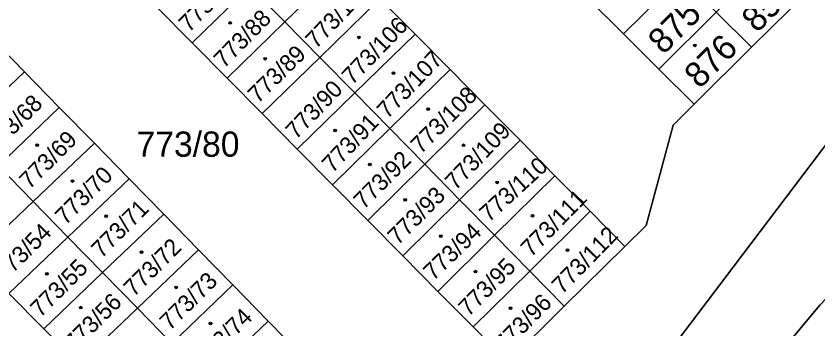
# Model space of a CAD drawing. Extents: x -598233 to -596890, y -1157848 to -1156431.
# Drawn here: x -597170.9 to -597116.8, y -1157052.2 to -1157031.1 of the extents above; entities that cross this region are included whole.
import ezdxf

# ---------------------------------------------------------------- set-up
doc = ezdxf.new("R2010")
doc.units = 0
for name, color, linetype in [('Level 1', 7, 'Continuous'), ('Level 4', 7, 'Continuous'), ('Level 5', 7, 'Continuous'), ('Level 60', 7, 'Continuous'), ('Vrstva 60', 7, 'Continuous')]:
    doc.layers.add(name, color=color, linetype=linetype)

msp = doc.modelspace()

# ---------------------------------------------------------------- linework, layer by layer
at = {"layer": 'Level 1'}
for points in [[(-597031.87, -1156956.4), (-597115.9, -1157039.29), (-597153.51, -1157088.92)], [(-597127.01, -1157063), (-597116.64, -1157050.56), (-597100.6, -1157033.78), (-597032.81, -1156966.81), (-597027.34, -1156960.98)], [(-597152.77, -1157031.45), (-597148.7, -1157027.49)], [(-597126.03, -1157028.44), (-597129.9, -1157032.26)], [(-597159.03, -1157032.87), (-597155.12, -1157029.06)], [(-597155.12, -1157029.06), (-597152.77, -1157031.45)], [(-597117.37, -1157029.33), (-597121.25, -1157033.17)], [(-597146.34, -1157029.88), (-597150.41, -1157033.85)], [(-597146.34, -1157029.88), (-597143.96, -1157032.28)], [(-597132.29, -1157029.89), (-597129.9, -1157032.26)], [(-597161.39, -1157030.48), (-597159.03, -1157032.87)], [(-597123.63, -1157030.81), (-597127.51, -1157034.64)], [(-597121.25, -1157033.17), (-597123.63, -1157030.81)], [(-597152.77, -1157031.45), (-597156.67, -1157035.25)], [(-597150.41, -1157033.85), (-597152.77, -1157031.45)], [(-597172.7, -1157032.42), (-597170.35, -1157034.82)], [(-597148.04, -1157036.25), (-597143.96, -1157032.28)], [(-597143.96, -1157032.28), (-597141.61, -1157034.66)], [(-597129.9, -1157032.26), (-597127.51, -1157034.64)], [(-597159.03, -1157032.87), (-597156.67, -1157035.25)], [(-597121.25, -1157033.17), (-597125.12, -1157037.01)], [(-597154.3, -1157037.64), (-597150.41, -1157033.85)], [(-597150.41, -1157033.85), (-597148.04, -1157036.25)], [(-597127.51, -1157034.64), (-597125.12, -1157037.01)], [(-597174.48, -1157038.77), (-597170.35, -1157034.82)], [(-597170.35, -1157034.82), (-597168, -1157037.22)], [(-597141.61, -1157034.66), (-597145.68, -1157038.65)], [(-597141.61, -1157034.66), (-597139.25, -1157037.05)], [(-597156.67, -1157035.25), (-597154.3, -1157037.64)], [(-597148.04, -1157036.25), (-597151.93, -1157040.04)], [(-597145.68, -1157038.65), (-597148.04, -1157036.25)], [(-597168, -1157037.22), (-597172.13, -1157041.17)], [(-597168, -1157037.22), (-597165.63, -1157039.64)], [(-597143.32, -1157041.06), (-597139.25, -1157037.05)], [(-597139.25, -1157037.05), (-597136.88, -1157039.44)], [(-597129.8, -1157046.61), (-597128.37, -1157045.2), (-597126.53, -1157038.43), (-597125.12, -1157037.01)], [(-597154.3, -1157037.64), (-597151.93, -1157040.04)], [(-597149.55, -1157042.44), (-597145.68, -1157038.65)], [(-597145.68, -1157038.65), (-597143.32, -1157041.06)], [(-597136.88, -1157039.44), (-597140.96, -1157043.46)], [(-597136.88, -1157039.44), (-597134.52, -1157041.83)], [(-597169.77, -1157043.58), (-597165.63, -1157039.64)], [(-597165.63, -1157039.64), (-597163.27, -1157042.05)], [(-597151.93, -1157040.04), (-597149.55, -1157042.44)], [(-597143.32, -1157041.06), (-597147.17, -1157044.85)], [(-597140.96, -1157043.46), (-597143.32, -1157041.06)], [(-597169.77, -1157043.58), (-597172.13, -1157041.17)], [(-597167.41, -1157045.98), (-597163.27, -1157042.05)], [(-597163.27, -1157042.05), (-597160.94, -1157044.43)], [(-597138.6, -1157045.85), (-597134.52, -1157041.83)], [(-597134.52, -1157041.83), (-597132.15, -1157044.23)], [(-597149.55, -1157042.44), (-597147.17, -1157044.85)], [(-597173.78, -1157047.4), (-597169.77, -1157043.58)], [(-597167.41, -1157045.98), (-597169.77, -1157043.58)], [(-597144.8, -1157047.24), (-597140.96, -1157043.46)], [(-597140.96, -1157043.46), (-597138.6, -1157045.85)], [(-597132.15, -1157044.23), (-597136.23, -1157048.26)], [(-597132.15, -1157044.23), (-597129.8, -1157046.61)], [(-597165.07, -1157048.37), (-597160.94, -1157044.43)], [(-597160.94, -1157044.43), (-597158.6, -1157046.82)], [(-597147.17, -1157044.85), (-597144.8, -1157047.24)], [(-597171.41, -1157049.78), (-597167.41, -1157045.98)], [(-597167.41, -1157045.98), (-597165.07, -1157048.37)], [(-597138.6, -1157045.85), (-597142.43, -1157049.63)], [(-597136.23, -1157048.26), (-597138.6, -1157045.85)], [(-597158.6, -1157046.82), (-597162.72, -1157050.76)], [(-597158.6, -1157046.82), (-597156.28, -1157049.19)], [(-597133.89, -1157050.64), (-597129.8, -1157046.61)], [(-597144.8, -1157047.24), (-597142.43, -1157049.63)], [(-597165.07, -1157048.37), (-597169.05, -1157052.16)], [(-597162.72, -1157050.76), (-597165.07, -1157048.37)], [(-597140.05, -1157052.03), (-597136.23, -1157048.26)], [(-597136.23, -1157048.26), (-597133.89, -1157050.64)], [(-597156.28, -1157049.19), (-597160.39, -1157053.14)], [(-597156.28, -1157049.19), (-597153.88, -1157051.64)], [(-597171.41, -1157049.78), (-597169.05, -1157052.16)], [(-597142.43, -1157049.63), (-597140.05, -1157052.03)], [(-597166.68, -1157054.55), (-597162.72, -1157050.76)], [(-597162.72, -1157050.76), (-597160.39, -1157053.14)], [(-597137.71, -1157054.4), (-597133.89, -1157050.64)], [(-597158.01, -1157055.57), (-597153.88, -1157051.64)], [(-597153.88, -1157051.64), (-597151.53, -1157054.04)], [(-597169.05, -1157052.16), (-597166.68, -1157054.55)], [(-597140.05, -1157052.03), (-597137.71, -1157054.4)]]:
    msp.add_lwpolyline(points, dxfattribs=at)
at = {"layer": 'Level 5'}
for centre, radius in [((-597156.46, -1157031.53), 0.09), ((-597156.46, -1157031.53), 0.0521), ((-597147.76, -1157032.5), 0.09), ((-597147.76, -1157032.5), 0.0521), ((-597125.08, -1157033.04), 0.09), ((-597125.08, -1157033.04), 0.0521), ((-597154.1, -1157033.94), 0.09), ((-597154.1, -1157033.94), 0.0521), ((-597145.42, -1157034.91), 0.09), ((-597145.42, -1157034.91), 0.0521), ((-597143.08, -1157037.35), 0.09), ((-597143.08, -1157037.35), 0.0521), ((-597149.37, -1157038.78), 0.09), ((-597149.37, -1157038.78), 0.0521), ((-597169.49, -1157039.77), 0.09), ((-597169.49, -1157039.77), 0.0521), ((-597140.69, -1157039.78), 0.09), ((-597140.69, -1157039.78), 0.0521), ((-597147.02, -1157041.07), 0.09), ((-597147.02, -1157041.07), 0.0521), ((-597167.1, -1157042.19), 0.09), ((-597167.1, -1157042.19), 0.0521), ((-597138.42, -1157042.28), 0.09), ((-597138.42, -1157042.28), 0.0521), ((-597144.64, -1157043.46), 0.09), ((-597144.64, -1157043.46), 0.0521), ((-597164.84, -1157044.56), 0.09), ((-597164.84, -1157044.56), 0.0521), ((-597136.03, -1157044.53), 0.09), ((-597136.03, -1157044.53), 0.0521), ((-597142.24, -1157045.91), 0.09), ((-597142.24, -1157045.91), 0.0521), ((-597162.44, -1157046.99), 0.09), ((-597162.44, -1157046.99), 0.0521), ((-597133.67, -1157046.85), 0.09), ((-597133.67, -1157046.85), 0.0521), ((-597168.83, -1157048.45), 0.09), ((-597168.83, -1157048.45), 0.0521), ((-597139.89, -1157048.3), 0.09), ((-597139.89, -1157048.3), 0.0521), ((-597160.11, -1157049.36), 0.09), ((-597160.11, -1157049.36), 0.0521), ((-597166.55, -1157050.73), 0.09), ((-597166.55, -1157050.73), 0.0521), ((-597137.53, -1157050.77), 0.09), ((-597137.53, -1157050.77), 0.0521), ((-597157.78, -1157051.8), 0.09), ((-597157.78, -1157051.8), 0.0521)]:
    msp.add_circle(centre, radius, dxfattribs=at)
at = {"layer": 'Level 60'}
for points in [[(-597031.87, -1156956.4), (-597115.9, -1157039.29), (-597153.51, -1157088.92), (-597158.01, -1157094.85)], [(-597173.26, -1157018.49), (-597170.89, -1157020.89), (-597168.53, -1157023.27), (-597166.15, -1157025.68), (-597163.76, -1157028.09), (-597161.39, -1157030.48), (-597159.03, -1157032.87), (-597156.67, -1157035.25), (-597154.3, -1157037.64), (-597151.93, -1157040.04), (-597149.55, -1157042.44), (-597147.17, -1157044.85), (-597144.8, -1157047.24), (-597142.43, -1157049.63), (-597140.05, -1157052.03), (-597137.71, -1157054.4)], [(-597165.83, -1157096.37), (-597164.29, -1157090.11), (-597162.87, -1157088.7), (-597159, -1157084.87), (-597154.97, -1157080.88), (-597153.55, -1157079.48), (-597151.48, -1157072.57), (-597150.13, -1157071.22), (-597146.27, -1157067.54), (-597142.16, -1157063.61), (-597140.7, -1157062.22), (-597139.06, -1157055.71), (-597137.71, -1157054.4), (-597133.89, -1157050.64), (-597129.8, -1157046.61), (-597128.37, -1157045.2), (-597126.53, -1157038.43), (-597125.12, -1157037.01), (-597121.25, -1157033.17), (-597117.37, -1157029.33), (-597110.3, -1157022.33)], [(-597132.29, -1157029.89), (-597129.9, -1157032.26), (-597127.51, -1157034.64), (-597125.12, -1157037.01), (-597126.53, -1157038.43), (-597128.37, -1157045.2), (-597129.8, -1157046.61), (-597132.15, -1157044.23), (-597134.52, -1157041.83), (-597136.88, -1157039.44), (-597139.25, -1157037.05), (-597141.61, -1157034.66), (-597143.96, -1157032.28), (-597146.34, -1157029.88)], [(-597151.53, -1157054.04), (-597153.88, -1157051.64), (-597156.28, -1157049.19), (-597158.6, -1157046.82), (-597160.94, -1157044.43), (-597163.27, -1157042.05), (-597165.63, -1157039.64), (-597168, -1157037.22), (-597170.35, -1157034.82), (-597172.7, -1157032.42)], [(-597183.29, -1157052.26), (-597185.65, -1157049.87), (-597188, -1157047.49), (-597190.36, -1157045.11), (-597192.74, -1157042.7), (-597192.28, -1157037.28), (-597188.02, -1157033.05), (-597185.65, -1157035.44), (-597183.25, -1157037.85), (-597180.89, -1157040.24), (-597178.51, -1157042.63), (-597176.15, -1157045.01), (-597173.78, -1157047.4), (-597171.41, -1157049.78), (-597169.05, -1157052.16), (-597166.68, -1157054.55)]]:
    msp.add_lwpolyline(points, dxfattribs=at)
for points in [[(-597032.81, -1156966.81), (-597100.6, -1157033.78), (-597116.64, -1157050.56), (-597127.01, -1157063), (-597153.51, -1157088.92), (-597115.9, -1157039.29), (-597031.87, -1156956.4), (-597027.34, -1156960.98)], [(-597151.06, -1157025.1), (-597148.7, -1157027.49), (-597152.77, -1157031.45), (-597155.12, -1157029.06)], [(-597129.9, -1157032.26), (-597132.29, -1157029.89), (-597128.41, -1157026.08), (-597126.03, -1157028.44)], [(-597159.03, -1157032.87), (-597161.39, -1157030.48), (-597157.47, -1157026.66), (-597155.12, -1157029.06)], [(-597119.74, -1157026.96), (-597117.37, -1157029.33), (-597121.25, -1157033.17), (-597123.63, -1157030.81)], [(-597148.7, -1157027.49), (-597146.34, -1157029.88), (-597150.41, -1157033.85), (-597152.77, -1157031.45)], [(-597127.51, -1157034.64), (-597129.9, -1157032.26), (-597126.03, -1157028.44), (-597123.63, -1157030.81)], [(-597156.67, -1157035.25), (-597159.03, -1157032.87), (-597155.12, -1157029.06), (-597152.77, -1157031.45)], [(-597146.34, -1157029.88), (-597143.96, -1157032.28), (-597148.04, -1157036.25), (-597150.41, -1157033.85)], [(-597121.25, -1157033.17), (-597125.12, -1157037.01), (-597127.51, -1157034.64), (-597123.63, -1157030.81)], [(-597154.3, -1157037.64), (-597156.67, -1157035.25), (-597152.77, -1157031.45), (-597150.41, -1157033.85)], [(-597172.7, -1157032.42), (-597170.35, -1157034.82), (-597174.48, -1157038.77), (-597176.84, -1157036.37)], [(-597143.96, -1157032.28), (-597141.61, -1157034.66), (-597145.68, -1157038.65), (-597148.04, -1157036.25)], [(-597151.93, -1157040.04), (-597154.3, -1157037.64), (-597150.41, -1157033.85), (-597148.04, -1157036.25)], [(-597170.35, -1157034.82), (-597168, -1157037.22), (-597172.13, -1157041.17), (-597174.48, -1157038.77)], [(-597141.61, -1157034.66), (-597139.25, -1157037.05), (-597143.32, -1157041.06), (-597145.68, -1157038.65)], [(-597149.55, -1157042.44), (-597151.93, -1157040.04), (-597148.04, -1157036.25), (-597145.68, -1157038.65)], [(-597168, -1157037.22), (-597165.63, -1157039.64), (-597169.77, -1157043.58), (-597172.13, -1157041.17)], [(-597139.25, -1157037.05), (-597136.88, -1157039.44), (-597140.96, -1157043.46), (-597143.32, -1157041.06)], [(-597147.17, -1157044.85), (-597149.55, -1157042.44), (-597145.68, -1157038.65), (-597143.32, -1157041.06)], [(-597136.88, -1157039.44), (-597134.52, -1157041.83), (-597138.6, -1157045.85), (-597140.96, -1157043.46)], [(-597165.63, -1157039.64), (-597163.27, -1157042.05), (-597167.41, -1157045.98), (-597169.77, -1157043.58)], [(-597144.8, -1157047.24), (-597147.17, -1157044.85), (-597143.32, -1157041.06), (-597140.96, -1157043.46)], [(-597173.78, -1157047.4), (-597176.15, -1157045.01), (-597172.13, -1157041.17), (-597169.77, -1157043.58)], [(-597167.41, -1157045.98), (-597163.27, -1157042.05), (-597160.94, -1157044.43), (-597165.07, -1157048.37)], [(-597134.52, -1157041.83), (-597132.15, -1157044.23), (-597136.23, -1157048.26), (-597138.6, -1157045.85)], [(-597171.41, -1157049.78), (-597173.78, -1157047.4), (-597169.77, -1157043.58), (-597167.41, -1157045.98)], [(-597142.43, -1157049.63), (-597144.8, -1157047.24), (-597140.96, -1157043.46), (-597138.6, -1157045.85)], [(-597132.15, -1157044.23), (-597129.8, -1157046.61), (-597133.89, -1157050.64), (-597136.23, -1157048.26)], [(-597160.94, -1157044.43), (-597158.6, -1157046.82), (-597162.72, -1157050.76), (-597165.07, -1157048.37)], [(-597169.05, -1157052.16), (-597171.41, -1157049.78), (-597167.41, -1157045.98), (-597165.07, -1157048.37)], [(-597140.05, -1157052.03), (-597142.43, -1157049.63), (-597138.6, -1157045.85), (-597136.23, -1157048.26)], [(-597158.6, -1157046.82), (-597156.28, -1157049.19), (-597160.39, -1157053.14), (-597162.72, -1157050.76)], [(-597166.68, -1157054.55), (-597169.05, -1157052.16), (-597165.07, -1157048.37), (-597162.72, -1157050.76)], [(-597137.71, -1157054.4), (-597140.05, -1157052.03), (-597136.23, -1157048.26), (-597133.89, -1157050.64)], [(-597156.28, -1157049.19), (-597153.88, -1157051.64), (-597158.01, -1157055.57), (-597160.39, -1157053.14)], [(-597164.32, -1157056.92), (-597166.68, -1157054.55), (-597162.72, -1157050.76), (-597160.39, -1157053.14)], [(-597153.88, -1157051.64), (-597151.53, -1157054.04), (-597155.66, -1157057.97), (-597158.01, -1157055.57)]]:
    msp.add_lwpolyline(points, close=True, dxfattribs=at)
at = {"layer": 'Vrstva 60'}
msp.add_lwpolyline([(-596979.19, -1156896.14), (-596990.38, -1156914.69), (-596993.91, -1156920.24), (-597005.33, -1156936.23), (-597008.68, -1156940.44), (-597016.4, -1156949.33), (-597027.34, -1156960.98), (-597032.81, -1156966.81), (-597100.6, -1157033.78), (-597116.64, -1157050.56), (-597127.01, -1157063), (-597134.42, -1157071.89), (-597140.1, -1157080.14), (-597146.25, -1157089.06), (-597157.85, -1157111.38), (-597160.34, -1157117.25), (-597163.8, -1157126.06), (-597165.36, -1157130.43), (-597165.97, -1157132.28), (-597166.32, -1157133.32), (-597167.01, -1157136.05), (-597167.66, -1157139.03), (-597168.38, -1157143.3)], dxfattribs=at)

# ---------------------------------------------------------------- texts
at = {"layer": 'Level 4'}
for s, height, rotation, p in [('773/87', 1.14, 45.0089, (-597159.242, -1157032.212)), ('773/105', 1.14, 46.2424, (-597150.659, -1157033.321)), ('852', 1.7, 45.089, (-597120.879, -1157032.253)), ('875', 1.7, 45.089, (-597127.198, -1157033.722)), ('773/88', 1.14, 45.4769, (-597156.872, -1157034.641)), ('773/106', 1.14, 45.9455, (-597148.209, -1157035.761)), ('876', 1.7, 45.089, (-597124.749, -1157036.023)), ('773/89', 1.14, 44.4523, (-597154.585, -1157037.002)), ('773/107', 1.14, 46.1709, (-597145.836, -1157038.051)), ('773/90', 1.14, 46.2038, (-597152.002, -1157039.444)), ('773/108', 1.14, 45.0507, (-597143.587, -1157040.411)), ('773/68', 1.14, 45.0567, (-597172.334, -1157040.357)), ('773/91', 1.14, 46.4437, (-597149.543, -1157041.692)), ('773/109', 1.14, 46.4155, (-597141.234, -1157042.876)), ('773/69', 1.14, 45.0567, (-597170.006, -1157042.799)), ('773/92', 1.14, 45.0778, (-597147.436, -1157044.16)), ('773/110', 1.14, 42.337, (-597138.984, -1157045.024)), ('773/70', 1.14, 45.0567, (-597167.59, -1157045.203)), ('773/93', 1.14, 45.0814, (-597145.131, -1157046.566)), ('773/111', 1.14, 45.4694, (-597136.137, -1157047.373)), ('773/71', 1.14, 45.0567, (-597165.154, -1157047.447)), ('773/54', 1.14, 45.0567, (-597171.725, -1157049.039)), ('773/94', 1.14, 44.0155, (-597142.737, -1157048.958)), ('773/112', 1.14, 45.5594, (-597134.038, -1157049.872)), ('773/72', 1.14, 45.0567, (-597162.96, -1157050.053)), ('773/55', 1.14, 45.0567, (-597169.275, -1157051.448)), ('773/95', 1.14, 45.3352, (-597140.357, -1157051.387)), ('773/73', 1.14, 45.0567, (-597160.525, -1157052.329)), ('773/56', 1.14, 45.0567, (-597166.985, -1157053.749)), ('773/96', 1.14, 45.4259, (-597137.925, -1157053.81)), ('773/74', 1.14, 45.0567, (-597158.159, -1157054.762))]:
    msp.add_text(s, height=height, rotation=rotation, dxfattribs=at).set_placement(p)
msp.add_text('773/80', height=1.7, dxfattribs=at).set_placement((-597162.78, -1157040.55))

doc.saveas('drawing.dxf')
